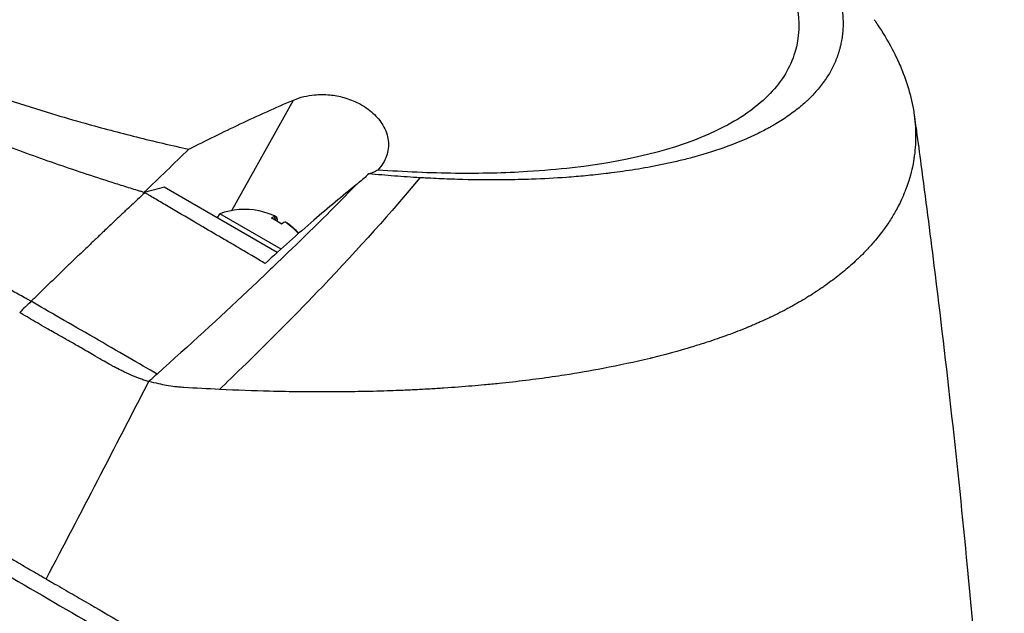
# Model space of a CAD drawing. Header units: millimetres. Extents: x 0 to 4378, y 0 to 2376.
# Tile 296 of 324: x 2709 to 2769, y 1230 to 1266. Entities that reach past the tile are written whole.
import ezdxf

# ---------------------------------------------------------------- set-up
doc = ezdxf.new("R2010")
doc.units = ezdxf.units.MM
doc.header["$LTSCALE"] = 0.2
doc.layers.add('01_Object Line', color=4, linetype='Continuous')

# ---------------------------------------------------------------- blocks, each defined once
blk = doc.blocks.new('A$C7c2cc22e_1')
for p, q in [((211.405, 220.649), (215.201, 227.445)), ((214.196, 218.07), (207.251, 222.079)), ((210.519, 220.193), (210.669, 220.452)), ((214.43, 218.281), (210.669, 220.452)), ((213.98, 220.107), (214.087, 220.293)), ((214.071, 220.059), (214.176, 220.241)), ((214.793, 219.874), (214.798, 219.883)), ((252.095, 220.383), (252.095, 220.383)), ((214.834, 218.048), (214.834, 218.048)), ((214.609, 217.832), (214.608, 217.832)), ((245.803, 214.734), (245.803, 214.734)), ((199.461, 213.725), (199.461, 213.724)), ((199.871, 213.488), (199.871, 213.488)), ((200.151, 213.327), (200.151, 213.328)), ((202.842, 211.789), (202.842, 211.789)), ((238.62, 211.946), (238.62, 211.946))]:
    blk.add_line(p, q)
blk.add_arc((212.197, 216.199), 4.52, 78.91278, 109.76073)
for centre, major_axis, ratio, start_param, end_param in [((212.152, 216.225), (2.252, 3.901), 0.989823, 0.080554, 0.3277), ((210.954, 216.917), (2.14, 3.707), 0.142304, 0.011196, 0.084786), ((211.886, 216.378), (2.252, 3.901), 0.142304, 0.080554, 0.3277), ((212.018, 216.302), (2.14, 3.707), 0.989823, 6.1984, 6.367971), ((212.242, 216.173), (2.252, 3.901), 0.989823, 0.080554, 0.10379), ((211.886, 216.378), (2.252, 3.901), 0.142304, 5.966069, 6.202632), ((212.376, 216.096), (2.14, 3.707), 0.989823, 0.011196, 0.048719), ((212.508, 216.02), (2.252, 3.901), 0.142304, 0.080554, 0.3277), ((212.152, 216.225), (2.252, 3.901), 0.989823, 5.965058, 6.202632), ((212.242, 216.173), (2.252, 3.901), 0.989823, 5.986963, 6.202632), ((281.847, -15.333), (180.139, 312.009), 0.577341, 1.11638, 1.119299), ((198.541, 179.315), (55.75, 0), 0.57735, 1.480591, 1.480594), ((118.832, 245.122), (-139.165, -83.727), 0.493461, 1.928726, 1.933233)]:
    blk.add_ellipse(centre, major_axis=major_axis, ratio=ratio, start_param=start_param, end_param=end_param)
for points, knots in [([(169.905, 246.821), (169.983, 246.392), (170.104, 245.956), (170.429, 245.076), (170.632, 244.631), (171.035, 243.887), (171.211, 243.59), (171.656, 242.905), (171.936, 242.515), (172.538, 241.748), (172.859, 241.37), (173.41, 240.766), (173.626, 240.538), (174.056, 240.103), (174.269, 239.895), (174.917, 239.281), (175.375, 238.874), (176.238, 238.148), (176.634, 237.828), (177.354, 237.272), (177.671, 237.035), (178.392, 236.51), (178.805, 236.22), (179.675, 235.631), (180.142, 235.326), (180.837, 234.891), (181.042, 234.765), (181.502, 234.488), (181.755, 234.339), (182.259, 234.049), (182.511, 233.907), (182.989, 233.643), (183.211, 233.522), (183.987, 233.108), (184.544, 232.821), (185.639, 232.277), (186.187, 232.013), (187.187, 231.544), (187.643, 231.335), (188.727, 230.85), (189.359, 230.576), (190.814, 229.965), (191.641, 229.63), (192.91, 229.137), (193.345, 228.972), (194.263, 228.63), (194.747, 228.454), (196.044, 227.993), (196.867, 227.711), (198.565, 227.153), (199.442, 226.877), (201.004, 226.407), (201.689, 226.207), (203.427, 225.72), (204.483, 225.439), (206.614, 224.907), (207.69, 224.655), (208.765, 224.42)], [0.000001, 0.000001, 0.000001, 0.000001, 0.329785, 0.329785, 0.655784, 0.655784, 0.869551, 0.869551, 1.1471, 1.1471, 1.413768, 1.413768, 1.572185, 1.572185, 1.716378, 1.716378, 1.998218, 1.998218, 2.220261, 2.220261, 2.38565, 2.38565, 2.586481, 2.586481, 2.797354, 2.797354, 2.890721, 2.890721, 2.998917, 2.998917, 3.102407, 3.102407, 3.193729, 3.193729, 3.404829, 3.404829, 3.606578, 3.606578, 3.771982, 3.771982, 3.995205, 3.995205, 4.278205, 4.278205, 4.423595, 4.423595, 4.583388, 4.583388, 4.852579, 4.852579, 5.133194, 5.133194, 5.349319, 5.349319, 5.678864, 5.678864, 6.012538, 6.012538, 6.012538, 6.012538]), ([(236.821, 246.091), (236.99, 245.993), (237.442, 245.733), (238.436, 245.117), (238.821, 244.869), (239.446, 244.455), (239.692, 244.288), (240.891, 243.457), (241.788, 242.778), (243.161, 241.644), (243.679, 241.187), (244.807, 240.124), (245.391, 239.516), (246.608, 238.102), (247.191, 237.298), (248.276, 235.45), (248.688, 234.413), (248.928, 233.145), (248.962, 232.881), (248.991, 232.49), (248.996, 232.361), (248.999, 232.105), (248.997, 231.979), (248.988, 231.787), (248.983, 231.723), (248.968, 231.53), (248.954, 231.405), (248.918, 231.158), (248.896, 231.036), (248.858, 230.855), (248.844, 230.795), (248.814, 230.672), (248.798, 230.609), (248.763, 230.485), (248.745, 230.423), (248.686, 230.237), (248.642, 230.112), (248.553, 229.879), (248.505, 229.766), (248.404, 229.544), (248.35, 229.435), (248.176, 229.109), (248.045, 228.894), (247.747, 228.461), (247.577, 228.241), (247.231, 227.842), (247.059, 227.662), (246.815, 227.427), (246.763, 227.379), (246.497, 227.135), (246.271, 226.947), (245.909, 226.671), (245.785, 226.58), (245.531, 226.403), (245.401, 226.315), (245.134, 226.143), (244.999, 226.059), (244.788, 225.934), (244.716, 225.892), (244.575, 225.811), (244.505, 225.772), (244.359, 225.692), (244.284, 225.652), (244.071, 225.539), (243.923, 225.464), (242.623, 224.826), (241.298, 224.338), (239.679, 223.897), (239.54, 223.86), (239.26, 223.788), (239.122, 223.754), (238.847, 223.687), (238.711, 223.655), (238.439, 223.593), (238.304, 223.563), (238.036, 223.505), (237.901, 223.477), (237.513, 223.398), (237.25, 223.348), (236.482, 223.209), (235.959, 223.125), (235.223, 223.02), (234.992, 222.989), (234.65, 222.945), (234.54, 222.932), (234.214, 222.893), (233.998, 222.868), (233.575, 222.823), (233.371, 222.803), (232.775, 222.747), (232.382, 222.714), (231.285, 222.636), (230.572, 222.598), (229.301, 222.552), (228.748, 222.54), (227.347, 222.525), (226.49, 222.532), (225.184, 222.565), (224.746, 222.579), (224.082, 222.607), (223.861, 222.618), (223.527, 222.635), (223.415, 222.641), (223.248, 222.65), (223.192, 222.653), (223.108, 222.658), (223.08, 222.659), (223.024, 222.662), (222.996, 222.664), (222.968, 222.666)], [0.000492, 0.000492, 0.000492, 0.000492, 0.070477, 0.070477, 0.116784, 0.116784, 0.147598, 0.147598, 0.270163, 0.270163, 0.35129, 0.35129, 0.459378, 0.459378, 0.603543, 0.603543, 0.795477, 0.795477, 0.846759, 0.846759, 0.872247, 0.872247, 0.897546, 0.897546, 0.910816, 0.910816, 0.936058, 0.936058, 0.961053, 0.961053, 0.973407, 0.973407, 0.986612, 0.986612, 0.999925, 0.999925, 1.026343, 1.026343, 1.051465, 1.051465, 1.076258, 1.076258, 1.125243, 1.125243, 1.177878, 1.177878, 1.224985, 1.224985, 1.237745, 1.237745, 1.287061, 1.287061, 1.311764, 1.311764, 1.336615, 1.336615, 1.361333, 1.361333, 1.372959, 1.372959, 1.384222, 1.384222, 1.395507, 1.395507, 1.41867, 1.41867, 1.596072, 1.596072, 1.612752, 1.612752, 1.628768, 1.628768, 1.644172, 1.644172, 1.659003, 1.659003, 1.673475, 1.673475, 1.702106, 1.702106, 1.756638, 1.756638, 1.781274, 1.781274, 1.792708, 1.792708, 1.814679, 1.814679, 1.835454, 1.835454, 1.874477, 1.874477, 1.942807, 1.942807, 1.994085, 1.994085, 2.070998, 2.070998, 2.109452, 2.109452, 2.128666, 2.128666, 2.138273, 2.138273, 2.143077, 2.143077, 2.145479, 2.145479, 2.147874, 2.147874, 2.147874, 2.147874]), ([(234.612, 245.415), (234.653, 245.391), (234.685, 245.373), (234.755, 245.332), (234.791, 245.311), (234.898, 245.249), (234.968, 245.208), (235.182, 245.081), (235.323, 244.997), (235.76, 244.732), (236.051, 244.55), (237.041, 243.916), (237.718, 243.452), (239.75, 241.968), (240.984, 240.924), (242.271, 239.649), (242.5, 239.413), (243.254, 238.602), (243.733, 238.028), (244.412, 237.104), (244.649, 236.752), (245.141, 235.946), (245.38, 235.495), (245.75, 234.656), (245.892, 234.268), (246.06, 233.68), (246.109, 233.476), (246.348, 232.258), (246.311, 231.284), (245.897, 229.915), (245.702, 229.476), (245.194, 228.631), (244.881, 228.226), (244.147, 227.459), (243.727, 227.098), (242.778, 226.413), (242.247, 226.09), (239.317, 224.57), (236.167, 223.72), (231.461, 223.176), (230.544, 223.097), (228.178, 222.953), (226.692, 222.918), (224.383, 222.943), (223.599, 222.965), (222.008, 223.034), (221.2, 223.081), (220.384, 223.141)], [0.000001, 0.000001, 0.000001, 0.000001, 0.017289, 0.017289, 0.034993, 0.034993, 0.070506, 0.070506, 0.142461, 0.142461, 0.294734, 0.294734, 0.67969, 0.67969, 1.52071, 1.52071, 1.712137, 1.712137, 2.17847, 2.17847, 2.468632, 2.468632, 2.845677, 2.845677, 3.177241, 3.177241, 3.354712, 3.354712, 4.246918, 4.246918, 4.688059, 4.688059, 5.129475, 5.129475, 5.562211, 5.562211, 5.997516, 5.997516, 7.753462, 7.753462, 8.159608, 8.159608, 8.770872, 8.770872, 9.07783, 9.07783, 9.385555, 9.385555, 9.385555, 9.385555]), ([(206.052, 221.747), (205.978, 221.77), (205.904, 221.792), (205.83, 221.815), (205.756, 221.837), (205.682, 221.86), (205.608, 221.883), (205.46, 221.928), (205.312, 221.974), (205.164, 222.019), (204.868, 222.111), (204.572, 222.204), (204.277, 222.298), (203.686, 222.485), (203.097, 222.676), (202.509, 222.871), (201.334, 223.26), (200.166, 223.664), (199.008, 224.08), (197.85, 224.497), (196.702, 224.926), (195.569, 225.367), (194.436, 225.807), (193.317, 226.259), (192.216, 226.72), (191.114, 227.181), (190.032, 227.652), (188.97, 228.13), (187.908, 228.609), (186.868, 229.095), (185.853, 229.587), (185.346, 229.833), (184.844, 230.081), (184.35, 230.329), (183.855, 230.578), (183.368, 230.829), (182.888, 231.08), (182.408, 231.332), (181.935, 231.584), (181.472, 231.838), (181.24, 231.966), (181.01, 232.093), (180.783, 232.221), (180.556, 232.348), (180.333, 232.476), (180.112, 232.603), (179.891, 232.731), (179.673, 232.859), (179.457, 232.987), (179.242, 233.115), (179.029, 233.244), (178.819, 233.372), (178.399, 233.629), (177.99, 233.887), (177.59, 234.144), (177.191, 234.402), (176.802, 234.659), (176.422, 234.916), (176.042, 235.174), (175.672, 235.431), (175.313, 235.687), (174.593, 236.2), (173.913, 236.711), (173.275, 237.218), (172.636, 237.725), (172.04, 238.228), (171.489, 238.725), (170.938, 239.222), (170.432, 239.714), (169.972, 240.197), (169.512, 240.681), (169.099, 241.157), (168.735, 241.623), (168.37, 242.09), (168.054, 242.547), (167.788, 242.993), (167.655, 243.216), (167.534, 243.436), (167.426, 243.653), (167.372, 243.762), (167.321, 243.869), (167.273, 243.976), (167.25, 244.03), (167.227, 244.083), (167.204, 244.136), (167.193, 244.163), (167.182, 244.19), (167.171, 244.216), (167.163, 244.237), (167.154, 244.258), (167.146, 244.28)], [0, 0, 0, 0, 0.003914, 0.003914, 0.003914, 0.007828, 0.007828, 0.007828, 0.015656, 0.015656, 0.015656, 0.031312, 0.031312, 0.031312, 0.062623, 0.062623, 0.062623, 0.125247, 0.125247, 0.125247, 0.18787, 0.18787, 0.18787, 0.250493, 0.250493, 0.250493, 0.313116, 0.313116, 0.313116, 0.37574, 0.37574, 0.37574, 0.407051, 0.407051, 0.407051, 0.438363, 0.438363, 0.438363, 0.469675, 0.469675, 0.469675, 0.485368, 0.485368, 0.485368, 0.500986, 0.500986, 0.500986, 0.516605, 0.516605, 0.516605, 0.532223, 0.532223, 0.532223, 0.56346, 0.56346, 0.56346, 0.594697, 0.594697, 0.594697, 0.625934, 0.625934, 0.625934, 0.688408, 0.688408, 0.688408, 0.750881, 0.750881, 0.750881, 0.813355, 0.813355, 0.813355, 0.875829, 0.875829, 0.875829, 0.938303, 0.938303, 0.938303, 0.969539, 0.969539, 0.969539, 0.985158, 0.985158, 0.985158, 0.992967, 0.992967, 0.992967, 0.996872, 0.996872, 0.996872, 1, 1, 1, 1]), ([(199.061, 215.067), (198.995, 215.104), (198.928, 215.14), (198.862, 215.176), (198.796, 215.213), (198.729, 215.249), (198.663, 215.286), (198.53, 215.359), (198.397, 215.432), (198.264, 215.505), (197.998, 215.651), (197.733, 215.797), (197.467, 215.943), (196.937, 216.234), (196.406, 216.526), (195.877, 216.817), (194.819, 217.399), (193.765, 217.98), (192.718, 218.558), (191.671, 219.136), (190.631, 219.711), (189.602, 220.282), (188.572, 220.853), (187.553, 221.42), (186.547, 221.981), (185.541, 222.542), (184.548, 223.098), (183.571, 223.647), (182.594, 224.196), (181.632, 224.738), (180.688, 225.272), (180.217, 225.54), (179.749, 225.805), (179.287, 226.068), (178.824, 226.331), (178.366, 226.591), (177.914, 226.85), (177.461, 227.108), (177.013, 227.365), (176.571, 227.618), (176.35, 227.746), (176.13, 227.872), (175.911, 227.998), (175.693, 228.123), (175.477, 228.248), (175.262, 228.372), (175.047, 228.496), (174.834, 228.62), (174.622, 228.743), (174.41, 228.865), (174.199, 228.987), (173.99, 229.109), (173.572, 229.352), (173.16, 229.591), (172.754, 229.828), (172.348, 230.065), (171.948, 230.298), (171.555, 230.529), (171.162, 230.759), (170.775, 230.986), (170.395, 231.21), (169.634, 231.657), (168.9, 232.091), (168.195, 232.51), (167.49, 232.929), (166.814, 233.333), (166.169, 233.72), (165.524, 234.108), (164.911, 234.479), (164.331, 234.832), (163.751, 235.185), (163.204, 235.521), (162.693, 235.838), (162.181, 236.155), (161.705, 236.453), (161.265, 236.731), (161.045, 236.871), (160.834, 237.005), (160.632, 237.135), (160.532, 237.2), (160.433, 237.263), (160.337, 237.326), (160.288, 237.357), (160.241, 237.388), (160.194, 237.418), (160.17, 237.434), (160.147, 237.449), (160.124, 237.464), (160.1, 237.479), (160.077, 237.494), (160.054, 237.509)], [0, 0, 0, 0, 0.0039109, 0.0039109, 0.0039109, 0.0078218, 0.0078218, 0.0078218, 0.0156437, 0.0156437, 0.0156437, 0.0312874, 0.0312874, 0.0312874, 0.0625747, 0.0625747, 0.0625747, 0.1251494, 0.1251494, 0.1251494, 0.1877242, 0.1877242, 0.1877242, 0.2502989, 0.2502989, 0.2502989, 0.3128736, 0.3128736, 0.3128736, 0.3754483, 0.3754483, 0.3754483, 0.4067357, 0.4067357, 0.4067357, 0.4380231, 0.4380231, 0.4380231, 0.4693104, 0.4693104, 0.4693104, 0.4849915, 0.4849915, 0.4849915, 0.5005978, 0.5005978, 0.5005978, 0.5162041, 0.5162041, 0.5162041, 0.5318104, 0.5318104, 0.5318104, 0.5630231, 0.5630231, 0.5630231, 0.5942357, 0.5942357, 0.5942357, 0.6254483, 0.6254483, 0.6254483, 0.6878736, 0.6878736, 0.6878736, 0.7502989, 0.7502989, 0.7502989, 0.8127242, 0.8127242, 0.8127242, 0.8751494, 0.8751494, 0.8751494, 0.9375747, 0.9375747, 0.9375747, 0.9687874, 0.9687874, 0.9687874, 0.9843937, 0.9843937, 0.9843937, 0.9921968, 0.9921968, 0.9921968, 0.9960984, 0.9960984, 0.9960984, 1, 1, 1, 1]), ([(250.908, 232.384), (250.98, 232.281), (251.052, 232.176), (251.123, 232.069), (251.434, 231.603), (251.738, 231.103), (252.02, 230.57), (252.123, 230.375), (252.223, 230.175), (252.319, 229.971), (252.46, 229.673), (252.588, 229.375), (252.703, 229.078), (252.895, 228.582), (253.05, 228.089), (253.17, 227.599), (253.23, 227.353), (253.281, 227.107), (253.323, 226.862), (253.364, 226.621), (253.396, 226.381), (253.419, 226.141), (253.465, 225.659), (253.475, 225.182), (253.448, 224.71), (253.435, 224.474), (253.413, 224.239), (253.381, 224.006), (253.375, 223.957), (253.368, 223.908), (253.36, 223.859), (253.351, 223.798), (253.325, 223.614), (253.26, 223.311), (253.22, 223.127), (253.166, 222.898), (253.085, 222.627), (253.025, 222.426), (252.951, 222.201), (252.857, 221.954), (252.817, 221.847), (252.772, 221.736), (252.724, 221.621), (252.678, 221.515), (252.63, 221.405), (252.577, 221.291), (252.535, 221.203), (252.492, 221.113), (252.445, 221.02), (252.381, 220.893), (252.314, 220.767), (252.244, 220.641), (252.184, 220.534), (252.122, 220.427), (252.058, 220.321), (251.993, 220.215), (251.927, 220.109), (251.859, 220.004), (251.789, 219.896), (251.713, 219.784), (251.64, 219.679), (251.572, 219.582), (251.507, 219.49), (251.424, 219.38), (251.341, 219.269), (251.24, 219.139), (251.141, 219.016), (251.042, 218.892), (250.944, 218.776), (250.84, 218.657), (250.765, 218.57), (250.689, 218.484), (250.611, 218.399), (250.581, 218.367), (250.552, 218.335), (250.522, 218.303), (250.413, 218.186), (250.301, 218.069), (250.186, 217.954), (250.129, 217.897), (250.071, 217.839), (250.012, 217.782), (249.953, 217.725), (249.894, 217.668), (249.833, 217.611), (249.713, 217.498), (249.59, 217.386), (249.464, 217.274), (249.212, 217.051), (248.948, 216.832), (248.674, 216.616), (248.537, 216.509), (248.397, 216.402), (248.255, 216.296), (248.113, 216.19), (247.967, 216.086), (247.82, 215.982), (247.746, 215.93), (247.671, 215.879), (247.596, 215.827), (247.52, 215.776), (247.445, 215.725), (247.368, 215.674), (247.219, 215.575), (247.067, 215.478), (246.912, 215.381), (246.907, 215.378), (246.903, 215.376), (246.898, 215.373), (246.739, 215.274), (246.577, 215.176), (246.412, 215.079), (246.247, 214.982), (246.079, 214.886), (245.908, 214.791), (245.822, 214.744), (245.736, 214.697), (245.649, 214.65), (245.562, 214.604), (245.474, 214.557), (245.386, 214.511), (245.209, 214.419), (245.03, 214.328), (244.848, 214.238), (244.74, 214.185), (244.632, 214.133), (244.522, 214.081), (244.52, 214.08), (244.518, 214.079), (244.516, 214.077), (244.482, 214.061), (244.408, 214.026), (244.293, 213.973), (244.206, 213.932), (244.096, 213.882), (243.961, 213.821), (243.888, 213.789), (243.809, 213.754), (243.722, 213.716), (243.633, 213.676), (243.536, 213.635), (243.431, 213.59), (243.358, 213.559), (243.281, 213.527), (243.2, 213.493), (243.178, 213.484), (243.157, 213.475), (243.135, 213.466), (242.907, 213.372), (242.706, 213.292), (242.532, 213.225), (242.107, 213.059), (241.856, 212.97), (241.796, 212.948), (241.626, 212.887), (241.454, 212.826), (241.281, 212.766), (241.067, 212.692), (240.85, 212.62), (240.632, 212.549), (240.534, 212.517), (240.436, 212.485), (240.337, 212.454), (240.215, 212.415), (240.092, 212.377), (239.969, 212.339), (239.827, 212.295), (239.683, 212.251), (239.539, 212.209), (239.283, 212.132), (238.53, 211.903), (237.193, 211.576), (237.17, 211.571), (237.147, 211.565), (237.124, 211.559), (236.189, 211.332), (235.224, 211.124), (234.234, 210.935), (233.463, 210.787), (232.675, 210.651), (231.874, 210.527), (231.621, 210.488), (231.367, 210.45), (231.111, 210.413), (230.045, 210.259), (228.955, 210.125), (227.845, 210.011), (227.54, 209.979), (227.233, 209.949), (226.924, 209.921), (226.684, 209.899), (226.431, 209.876), (226.164, 209.854), (225.646, 209.811), (225.076, 209.767), (224.454, 209.726), (224.176, 209.708), (223.888, 209.69), (223.589, 209.673), (223.308, 209.657), (223.018, 209.641), (222.718, 209.626), (222.434, 209.612), (222.141, 209.599), (221.84, 209.587), (221.794, 209.585), (221.747, 209.583), (221.701, 209.581), (221.464, 209.572), (221.216, 209.563), (220.957, 209.554), (220.412, 209.536), (219.819, 209.521), (219.175, 209.51), (218.613, 209.5), (218.013, 209.494), (217.374, 209.492), (216.272, 209.49), (215.056, 209.501), (213.721, 209.535), (212.757, 209.56), (211.732, 209.596), (210.645, 209.648)], [0.2159975, 0.2159975, 0.2159975, 0.2159975, 0.2208888, 0.2208888, 0.2208888, 0.2422005, 0.2422005, 0.2422005, 0.25, 0.25, 0.25, 0.2678209, 0.2678209, 0.2678209, 0.2975362, 0.2975362, 0.2975362, 0.3125, 0.3125, 0.3125, 0.3272656, 0.3272656, 0.3272656, 0.3570095, 0.3570095, 0.3570095, 0.3718814, 0.3718814, 0.3718814, 0.375, 0.375, 0.375, 0.3991671, 0.3991671, 0.3991671, 0.4139157, 0.4139157, 0.4139157, 0.4249028, 0.4249028, 0.4249028, 0.429655, 0.429655, 0.429655, 0.4340613, 0.4340613, 0.4340613, 0.4375, 0.4375, 0.4375, 0.4468814, 0.4468814, 0.4468814, 0.4548932, 0.4548932, 0.4548932, 0.4629051, 0.4629051, 0.4629051, 0.4712008, 0.4712008, 0.4712008, 0.4789288, 0.4789288, 0.4789288, 0.4866568, 0.4866568, 0.4866568, 0.4943848, 0.4943848, 0.4943848, 0.5, 0.5, 0.5, 0.502414, 0.502414, 0.502414, 0.5112437, 0.5112437, 0.5112437, 0.5156585, 0.5156585, 0.5156585, 0.5200734, 0.5200734, 0.5200734, 0.528903, 0.528903, 0.528903, 0.5465624, 0.5465624, 0.5465624, 0.555392, 0.555392, 0.555392, 0.5642217, 0.5642217, 0.5642217, 0.5686366, 0.5686366, 0.5686366, 0.5730514, 0.5730514, 0.5730514, 0.5816327, 0.5816327, 0.5816327, 0.5818813, 0.5818813, 0.5818813, 0.5907202, 0.5907202, 0.5907202, 0.5995591, 0.5995591, 0.5995591, 0.6039786, 0.6039786, 0.6039786, 0.6083981, 0.6083981, 0.6083981, 0.6172371, 0.6172371, 0.6172371, 0.622449, 0.622449, 0.622449, 0.6229413, 0.6229413, 0.6229413, 0.6298917, 0.6298917, 0.6298917, 0.6351416, 0.6351416, 0.6351416, 0.6379546, 0.6379546, 0.6379546, 0.6408496, 0.6408496, 0.6408496, 0.6428571, 0.6428571, 0.6428571, 0.6433986, 0.6433986, 0.6433986, 0.6491487, 0.6491487, 0.6491487, 0.6632653, 0.6632653, 0.6632653, 0.6704637, 0.6704637, 0.6704637, 0.6793393, 0.6793393, 0.6793393, 0.6833065, 0.6833065, 0.6833065, 0.6882149, 0.6882149, 0.6882149, 0.6938776, 0.6938776, 0.6938776, 0.7239727, 0.7239727, 0.7239727, 0.7244898, 0.7244898, 0.7244898, 0.7589042, 0.7589042, 0.7589042, 0.7857143, 0.7857143, 0.7857143, 0.7941949, 0.7941949, 0.7941949, 0.8295621, 0.8295621, 0.8295621, 0.8392857, 0.8392857, 0.8392857, 0.849008, 0.849008, 0.849008, 0.8678821, 0.8678821, 0.8678821, 0.876305, 0.876305, 0.876305, 0.8842189, 0.8842189, 0.8842189, 0.8917062, 0.8917062, 0.8917062, 0.8928571, 0.8928571, 0.8928571, 0.9031342, 0.9031342, 0.9031342, 0.9247967, 0.9247967, 0.9247967, 0.9437386, 0.9437386, 0.9437386, 0.9764071, 0.9764071, 0.9764071, 1, 1, 1, 1]), ([(147.983, 228.078), (147.985, 228.077), (147.994, 228.072), (148.014, 228.06), (148.022, 228.056), (148.047, 228.042), (148.063, 228.033), (148.114, 228.004), (148.149, 227.984), (148.258, 227.922), (148.336, 227.878), (148.586, 227.735), (148.775, 227.628), (149.408, 227.267), (149.92, 226.974), (150.932, 226.395), (151.379, 226.139), (152.524, 225.482), (153.256, 225.063), (154.528, 224.332), (155.014, 224.052), (155.8, 223.6), (156.082, 223.438), (156.678, 223.096), (156.993, 222.914), (158.092, 222.281), (158.913, 221.809), (160.627, 220.821), (161.516, 220.309), (163.368, 219.24), (164.33, 218.685), (166.323, 217.534), (167.353, 216.939), (168.679, 216.172), (168.948, 216.017), (169.755, 215.549), (170.298, 215.234), (171.412, 214.59), (171.981, 214.26), (173.091, 213.616), (173.632, 213.302), (175.201, 212.392), (176.24, 211.789), (178.21, 210.645), (179.137, 210.107), (180.889, 209.09), (181.709, 208.612), (182.718, 208.027), (182.898, 207.922), (183.385, 207.639), (183.69, 207.462), (184.661, 206.897), (185.326, 206.511), (187.162, 205.444), (188.333, 204.763), (191.263, 203.06), (193.02, 202.039), (195.643, 200.516), (196.515, 200.009), (197.601, 199.379), (197.818, 199.253), (198.36, 198.938), (198.684, 198.75), (199.17, 198.468), (199.333, 198.374), (199.575, 198.233), (199.656, 198.186), (199.862, 198.066), (199.955, 198.012), (199.98, 197.998)], [-1.691817, -1.691817, -1.691817, -1.691817, -1.685693, -1.685693, -1.681725, -1.681725, -1.673789, -1.673789, -1.657916, -1.657916, -1.626174, -1.626174, -1.562675, -1.562675, -1.435698, -1.435698, -1.351034, -1.351034, -1.238185, -1.238185, -1.174022, -1.174022, -1.139664, -1.139664, -1.103057, -1.103057, -1.015385, -1.015385, -0.929461, -0.929461, -0.843958, -0.843958, -0.758525, -0.758525, -0.737003, -0.737003, -0.694304, -0.694304, -0.650672, -0.650672, -0.610004, -0.610004, -0.533695, -0.533695, -0.466986, -0.466986, -0.408715, -0.408715, -0.396001, -0.396001, -0.374521, -0.374521, -0.328153, -0.328153, -0.246913, -0.246913, -0.125005, -0.125005, -0.064057, -0.064057, -0.04882, -0.04882, -0.025982, -0.025982, -0.014544, -0.014544, -0.008825, -0.008825, -0.000001, -0.000001, -0.000001, -0.000001]), ([(215.201, 227.445), (215.399, 227.53), (215.612, 227.601), (216.046, 227.706), (216.265, 227.743), (216.794, 227.792), (217.111, 227.793), (217.722, 227.732), (218.013, 227.678), (218.611, 227.51), (218.912, 227.394), (219.532, 227.076), (219.832, 226.87), (220.343, 226.406), (220.546, 226.156), (220.882, 225.585), (220.987, 225.266), (221.064, 224.623), (221.024, 224.301), (220.809, 223.688), (220.626, 223.397), (220.384, 223.141)], [-1.14528, -1.14528, -1.14528, -1.14528, -1.059047, -1.059047, -0.979891, -0.979891, -0.875786, -0.875786, -0.784614, -0.784614, -0.687046, -0.687046, -0.571812, -0.571812, -0.456499, -0.456499, -0.315176, -0.315176, -0.162073, -0.162073, 0, 0, 0, 0]), ([(208.765, 224.42), (209.821, 224.958), (210.872, 225.475), (213.018, 226.487), (214.11, 226.978), (215.201, 227.445)], [0.000001, 0.000001, 0.000001, 0.000001, 0.4541066, 0.4541066, 0.9270468, 0.9270468, 0.9270468, 0.9270468]), ([(253.373, 226.536), (253.376, 226.511), (253.38, 226.484), (253.394, 226.382), (253.405, 226.305), (253.446, 225.999), (253.478, 225.769), (253.603, 224.849), (253.695, 224.16), (254.062, 221.403), (254.329, 219.337), (255.356, 211.078), (256.042, 204.899), (257.744, 187.187), (258.523, 175.694), (258.915, 164.278)], [0, 0, 0, 0, 0.00864, 0.00864, 0.034202, 0.034202, 0.110885, 0.110885, 0.340937, 0.340937, 1.031098, 1.031098, 3.101793, 3.101793, 6.985755, 6.985755, 6.985755, 6.985755]), ([(208.765, 224.42), (208.306, 223.981), (207.848, 223.54), (206.932, 222.656), (206.474, 222.213), (206.017, 221.768)], [-0.4140683, -0.4140683, -0.4140683, -0.4140683, -0.2070418, -0.2070418, -0.000001, -0.000001, -0.000001, -0.000001]), ([(219.83, 222.908), (219.728, 222.81), (219.623, 222.713), (219.412, 222.527), (219.306, 222.438), (219.198, 222.352)], [-0.09380006, -0.09380006, -0.09380006, -0.09380006, -0.04608774, -0.04608774, -0.000001, -0.000001, -0.000001, -0.000001]), ([(220.384, 223.141), (220.314, 223.091), (220.232, 223.047), (220.047, 222.97), (219.944, 222.937), (219.83, 222.908)], [-0.1192508, -0.1192508, -0.1192508, -0.1192508, -0.0589613, -0.0589613, 0, 0, 0, 0]), ([(222.968, 222.666), (222.452, 222.696), (221.933, 222.731), (220.887, 222.812), (220.36, 222.858), (219.83, 222.908)], [0.000026, 0.000026, 0.000026, 0.000026, 0.1679092, 0.1679092, 0.336286, 0.336286, 0.336286, 0.336286]), ([(219.065, 222.244), (217.787, 220.923), (216.615, 219.77), (215.642, 218.826), (214.913, 218.12), (214.315, 217.55), (213.876, 217.131), (213.687, 216.952), (213.202, 216.482), (212.38, 215.703), (210.651, 214.064), (208.792, 212.362), (206.805, 210.596)], [0, 0, 0, 0, 0.25, 0.25, 0.25, 0.375, 0.375, 0.375, 0.5, 0.5, 0.5, 1, 1, 1, 1]), ([(222.968, 222.666), (221.233, 220.566), (219.234, 218.333), (216.972, 215.965), (215.44, 214.361), (213.786, 212.696), (212.012, 210.968), (211.564, 210.532), (211.108, 210.092), (210.645, 209.648)], [-1, -1, -1, -1, -0.459072, -0.459072, -0.459072, -0.092566, -0.092566, -0.092566, 0, 0, 0, 0]), ([(219.065, 222.244), (218.187, 221.537), (217.313, 220.806), (215.451, 219.199), (214.468, 218.323), (213.451, 217.391)], [0.000083, 0.000083, 0.000083, 0.000083, 0.3756535, 0.3756535, 0.8068881, 0.8068881, 0.8068881, 0.8068881]), ([(219.065, 222.244), (219.088, 222.262), (219.11, 222.28), (219.154, 222.316), (219.176, 222.334), (219.198, 222.352)], [-0.0189743, -0.0189743, -0.0189743, -0.0189743, -0.00948198, -0.00948198, -0.000001, -0.000001, -0.000001, -0.000001]), ([(206.052, 221.747), (205.901, 221.606), (205.753, 221.467), (205.608, 221.331), (205.525, 221.253), (205.443, 221.175), (205.331, 221.07), (205.22, 220.965), (205.078, 220.832), (204.95, 220.711), (204.885, 220.65), (204.824, 220.592), (204.762, 220.533), (204.699, 220.474), (204.635, 220.414), (204.572, 220.354), (204.508, 220.294), (204.445, 220.235), (204.382, 220.175), (204.287, 220.085), (204.193, 219.996), (204.098, 219.906), (204.003, 219.816), (203.909, 219.727), (203.814, 219.637), (203.72, 219.547), (203.625, 219.457), (203.531, 219.367), (203.452, 219.293), (203.373, 219.218), (203.295, 219.143), (203.216, 219.068), (203.137, 218.993), (203.059, 218.918), (202.98, 218.843), (202.902, 218.769), (202.823, 218.694), (202.737, 218.611), (202.65, 218.529), (202.564, 218.446), (202.478, 218.364), (202.391, 218.281), (202.305, 218.199), (202.219, 218.116), (202.133, 218.034), (202.046, 217.951), (201.964, 217.872), (201.882, 217.793), (201.8, 217.715), (201.718, 217.636), (201.636, 217.557), (201.553, 217.478), (201.471, 217.399), (201.389, 217.32), (201.307, 217.241), (201.223, 217.16), (201.139, 217.08), (201.055, 216.999), (200.971, 216.918), (200.888, 216.837), (200.804, 216.756), (200.72, 216.675), (200.636, 216.594), (200.552, 216.513), (200.469, 216.433), (200.387, 216.353), (200.304, 216.273), (200.221, 216.193), (200.139, 216.113), (200.056, 216.033), (199.973, 215.953), (199.891, 215.873), (199.808, 215.793), (199.725, 215.712), (199.642, 215.632), (199.559, 215.551), (199.476, 215.47), (199.393, 215.39), (199.31, 215.309), (199.227, 215.228), (199.144, 215.148), (199.061, 215.067)], [0, 0, 0, 0, 0.0897132, 0.0897132, 0.0897132, 0.1414804, 0.1414804, 0.1414804, 0.1932476, 0.1932476, 0.1932476, 0.2191312, 0.2191312, 0.2191312, 0.2450148, 0.2450148, 0.2450148, 0.2708984, 0.2708984, 0.2708984, 0.3096449, 0.3096449, 0.3096449, 0.3483914, 0.3483914, 0.3483914, 0.3871379, 0.3871379, 0.3871379, 0.4193782, 0.4193782, 0.4193782, 0.4516185, 0.4516185, 0.4516185, 0.4838587, 0.4838587, 0.4838587, 0.5192811, 0.5192811, 0.5192811, 0.5547035, 0.5547035, 0.5547035, 0.5901259, 0.5901259, 0.5901259, 0.6238896, 0.6238896, 0.6238896, 0.6576534, 0.6576534, 0.6576534, 0.6914171, 0.6914171, 0.6914171, 0.7259458, 0.7259458, 0.7259458, 0.7604744, 0.7604744, 0.7604744, 0.795003, 0.795003, 0.795003, 0.8290876, 0.8290876, 0.8290876, 0.8631723, 0.8631723, 0.8631723, 0.8972569, 0.8972569, 0.8972569, 0.9315046, 0.9315046, 0.9315046, 0.9657523, 0.9657523, 0.9657523, 1, 1, 1, 1]), ([(207.251, 222.079), (207.05, 222.028), (206.849, 221.977), (206.541, 221.899), (206.433, 221.872), (206.274, 221.832), (206.222, 221.819), (206.119, 221.793), (206.028, 221.77), (206.017, 221.768)], [-0.03661254, -0.03661254, -0.03661254, -0.03661254, -0.01870238, -0.01870238, -0.00917405, -0.00917405, -0.00454332, -0.00454332, -0.000001, -0.000001, -0.000001, -0.000001]), ([(206.017, 221.768), (206.023, 221.764), (206.029, 221.761), (206.04, 221.754), (206.045, 221.751), (206.052, 221.747)], [-0.004802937, -0.004802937, -0.004802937, -0.004802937, -0.002367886, -0.002367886, 0, 0, 0, 0]), ([(213.451, 217.391), (213.303, 217.479), (212.865, 217.742), (211.99, 218.257), (211.832, 218.35), (211.43, 218.586), (211.185, 218.73), (210.506, 219.128), (210.066, 219.385), (209.464, 219.738), (209.299, 219.835), (208.589, 220.25), (208.028, 220.579), (207.233, 221.047), (206.981, 221.196), (206.614, 221.413), (206.497, 221.482), (206.325, 221.585), (206.269, 221.618), (206.16, 221.683), (206.106, 221.715), (206.052, 221.747)], [0.000001, 0.000001, 0.000001, 0.000001, 0.0517933, 0.0517933, 0.0631602, 0.0631602, 0.080667, 0.080667, 0.1119431, 0.1119431, 0.1236223, 0.1236223, 0.1626158, 0.1626158, 0.1804481, 0.1804481, 0.1887485, 0.1887485, 0.1927271, 0.1927271, 0.1965807, 0.1965807, 0.1965807, 0.1965807]), ([(164.822, 217.246), (165.881, 216.635), (166.978, 216.001), (169.238, 214.693), (170.399, 214.021), (172.38, 212.873), (173.182, 212.407), (175.079, 211.307), (176.179, 210.668), (177.928, 209.653), (178.567, 209.281), (179.945, 208.481), (180.684, 208.052), (183.404, 206.471), (185.403, 205.309), (191.417, 201.814), (195.43, 199.482), (201.33, 196.059), (203.276, 194.93), (206.151, 193.264), (207.104, 192.712), (208.52, 191.892), (208.99, 191.619), (209.693, 191.213), (209.927, 191.077), (210.544, 190.72), (210.825, 190.558), (210.858, 190.538)], [0, 0, 0, 0, 0.449356, 0.449356, 0.898467, 0.898467, 1.197468, 1.197468, 1.595858, 1.595858, 1.82337, 1.82337, 2.083118, 2.083118, 2.775822, 2.775822, 4.159486, 4.159486, 4.850949, 4.850949, 5.197063, 5.197063, 5.370242, 5.370242, 5.456832, 5.456832, 5.599134, 5.599134, 5.599134, 5.599134]), ([(206.805, 210.596), (206.287, 210.895), (205.673, 211.25), (205.012, 211.631), (204.35, 212.013), (203.641, 212.423), (202.932, 212.832), (202.223, 213.241), (201.514, 213.651), (200.853, 214.032), (200.192, 214.414), (199.579, 214.768), (199.061, 215.067)], [0, 0, 0, 0, 0.249993, 0.249993, 0.249993, 0.499995, 0.499995, 0.499995, 0.749998, 0.749998, 0.749998, 1, 1, 1, 1]), ([(206.284, 210.134), (206.278, 210.136), (206.272, 210.137), (206.267, 210.139), (206.183, 210.164), (206.095, 210.191), (206.003, 210.222), (205.914, 210.252), (205.821, 210.284), (205.725, 210.32), (205.71, 210.326), (205.695, 210.331), (205.68, 210.337), (205.511, 210.401), (205.343, 210.469), (205.178, 210.542), (205.149, 210.555), (205.12, 210.567), (205.091, 210.581), (205.029, 210.609), (204.968, 210.637), (204.909, 210.665), (204.815, 210.708), (204.726, 210.751), (204.642, 210.793), (204.598, 210.814), (204.556, 210.835), (204.515, 210.856), (204.499, 210.864), (204.452, 210.887), (204.376, 210.926), (204.339, 210.946), (204.296, 210.969), (204.245, 210.996), (204.24, 210.998), (204.235, 211.001), (204.231, 211.003), (204.192, 211.024), (204.153, 211.045), (204.114, 211.066), (204.059, 211.095), (204.004, 211.125), (203.948, 211.156), (203.922, 211.17), (203.895, 211.185), (203.867, 211.201), (203.615, 211.34), (203.269, 211.539), (202.83, 211.796), (202.555, 211.957), (202.295, 212.108), (202.048, 212.25), (201.933, 212.316), (201.821, 212.38), (201.713, 212.442), (201.583, 212.516), (201.349, 212.648), (201.012, 212.839), (200.967, 212.864), (200.92, 212.891), (200.871, 212.919), (200.519, 213.118), (200.239, 213.277), (200.029, 213.397), (200.011, 213.407), (199.993, 213.417), (199.975, 213.428), (199.614, 213.635), (199.27, 213.835), (198.945, 214.028), (198.769, 214.133), (198.598, 214.235), (198.433, 214.335), (198.408, 214.351), (198.383, 214.366), (198.358, 214.381)], [0, 0, 0, 0, 0.0021802, 0.0021802, 0.0021802, 0.0349898, 0.0349898, 0.0349898, 0.0665186, 0.0665186, 0.0665186, 0.0714286, 0.0714286, 0.0714286, 0.1321946, 0.1321946, 0.1321946, 0.1428571, 0.1428571, 0.1428571, 0.1638774, 0.1638774, 0.1638774, 0.197224, 0.197224, 0.197224, 0.2142857, 0.2142857, 0.2142857, 0.2376364, 0.2376364, 0.2376364, 0.2489714, 0.2489714, 0.2489714, 0.25, 0.25, 0.25, 0.2648779, 0.2648779, 0.2648779, 0.2857143, 0.2857143, 0.2857143, 0.3001586, 0.3001586, 0.3001586, 0.4285714, 0.4285714, 0.4285714, 0.525964, 0.525964, 0.525964, 0.5714286, 0.5714286, 0.5714286, 0.6658539, 0.6658539, 0.6658539, 0.6785714, 0.6785714, 0.6785714, 0.7857143, 0.7857143, 0.7857143, 0.7919818, 0.7919818, 0.7919818, 0.9202925, 0.9202925, 0.9202925, 0.9895013, 0.9895013, 0.9895013, 1, 1, 1, 1]), ([(210.645, 209.648), (209.918, 209.682), (209.188, 209.722), (208.456, 209.768), (208.323, 209.776), (208.232, 209.782), (208.183, 209.786), (208.094, 209.794), (208.003, 209.803), (207.91, 209.815), (207.74, 209.836), (207.559, 209.864), (207.366, 209.899), (207.115, 209.944), (206.754, 210.022), (206.284, 210.134)], [-1, -1, -1, -1, -0.5, -0.5, -0.5, -0.4375, -0.4375, -0.4375, -0.375, -0.375, -0.375, -0.25, -0.25, -0.25, 0, 0, 0, 0]), ([(199.98, 197.998), (200.009, 197.981), (200.113, 197.921), (200.345, 197.786), (200.436, 197.733), (200.709, 197.575), (200.891, 197.469), (201.436, 197.153), (201.799, 196.943), (202.885, 196.313), (203.604, 195.896), (204.799, 195.203), (205.275, 194.927), (206.224, 194.377), (206.697, 194.103), (207.874, 193.421), (208.577, 193.014), (209.625, 192.408), (209.973, 192.206), (210.494, 191.905), (210.667, 191.804), (210.927, 191.654), (211.013, 191.604), (211.122, 191.541), (211.341, 191.414), (211.358, 191.404)], [-1.054271, -1.054271, -1.054271, -1.054271, -1.016011, -1.016011, -0.991173, -0.991173, -0.941498, -0.941498, -0.842144, -0.842144, -0.643564, -0.643564, -0.511372, -0.511372, -0.379025, -0.379025, -0.180334, -0.180334, -0.080976, -0.080976, -0.031296, -0.031296, -0.006457, -0.006457, -0.000001, -0.000001, -0.000001, -0.000001])]:
    blk.add_open_spline(points, degree=3, knots=knots)
blk.add_open_spline([(206.284, 210.134), (204.195, 206.061), (202.094, 202.015), (199.98, 197.998)], degree=3)

msp = doc.modelspace()

# ---------------------------------------------------------------- block references
at = {"layer": '01_Object Line'}
msp.add_blockref('A$C7c2cc22e_1', (2510.212, 1034.021), dxfattribs=at)

doc.saveas('drawing.dxf')
